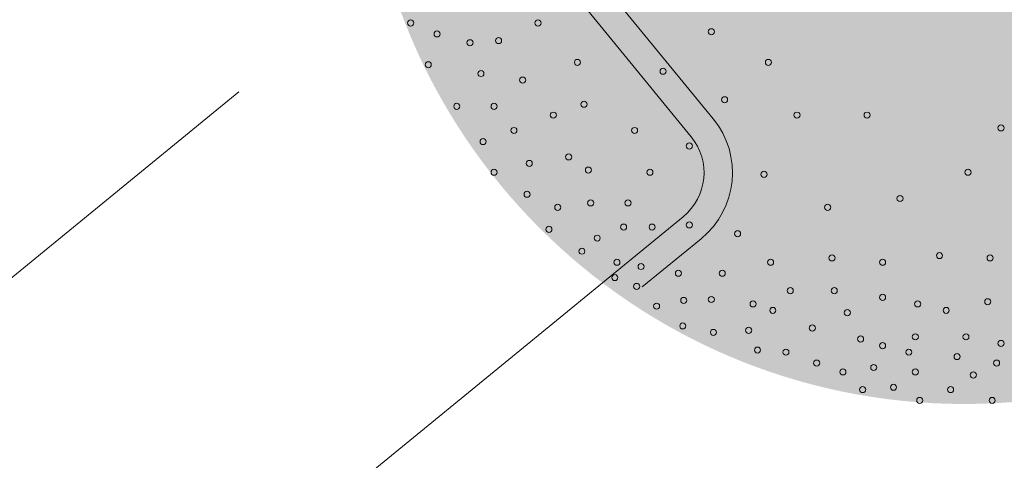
# Model space of a CAD drawing. Header units: metres. Extents: x 92403 to 95147, y 464428 to 465602.
# Tile 551 of 568: x 93449.53 to 93454.73, y 465257 to 465259.33. Entities that reach past the tile are written whole.
import ezdxf

# ---------------------------------------------------------------- set-up
doc = ezdxf.new("R2010")
doc.units = ezdxf.units.M
doc.linetypes.add('DASHED', pattern=[0.75, 0.5, -0.25])
doc.linetypes.add('VH-TROTTOIRBAND', pattern=[15, 5, -2, 2, -2, 2, -2])
doc.layers.get('0').update_dxf_attribs({"linetype": 'CONTINUOUS'})
doc.layers.add('N-RO-GR-BOOM-S', color=7, linetype='CONTINUOUS', lineweight=9, true_color=0x005700, transparency=0.3)
doc.layers.add('N-RO-GR-BOOM-V', color=7, linetype='CONTINUOUS', lineweight=18, true_color=0x002600)
for name, color, linetype, lineweight in [('N-RO-VW-MARKERING-G', 7, 'CONTINUOUS', 9), ('N-WE-VH-KANTOPSLUITING_TROTTOIRBAND-G', 7, 'VH-TROTTOIRBAND', 35), ('N-WE-VH-KANTOPSLUITING_VOORKANTBAND-G', 50, 'CONTINUOUS', 35)]:
    doc.layers.add(name, color=color, linetype=linetype, lineweight=lineweight)

# ---------------------------------------------------------------- blocks, each defined once
blk = doc.blocks.new('*U301')
at = {"layer": 'N-RO-GR-BOOM-V', "linetype": 'ByBlock', "ltscale": 1, "transparency": 33554567}
h = blk.add_hatch(color=98, dxfattribs=at)
h.dxf.hatch_style = 1
h.set_gradient(color1=(0, 51, 0), color2=(184, 200, 91), rotation=177, centered=1, name='INVCURVED')
edge = h.paths.add_edge_path()
edge.add_arc((0, 0), 2.75, 0, 360)
at = {"color": 0, "lineweight": -2}
for centre in [(-2.5345, -1.0062), (-1.9514, -1.0062), (-1.1577, -1.0465), (-2.4136, -1.0562), (-2.1321, -1.0868), (-2.2628, -1.0965), (-2.4539, -1.1973), (-1.7707, -1.1869), (-1.3787, -1.2272), (-0.8964, -1.1869), (-2.2127, -1.2376), (-2.0216, -1.2675), (-1.0973, -1.3578), (-2.3232, -1.3877), (-2.1523, -1.3877), (-1.7408, -1.378), (-1.8812, -1.428), (-0.7657, -1.428), (-0.4446, -1.428), (-2.0619, -1.4982), (-1.5094, -1.4982), (0.1684, -1.4864), (-2.203, -1.549), (-1.2585, -1.5691), (-1.811, -1.6191), (-1.9917, -1.649), (-1.7207, -1.6796), (-2.1523, -1.6893), (-1.4392, -1.6893), (-0.9165, -1.6991), (0.0175, -1.6893), (-2.0015, -1.7901), (-0.2938, -1.8096), (-1.8611, -1.8499), (-1.7102, -1.8297), (-1.5393, -1.8297), (-0.6253, -1.8499), (-1.9014, -1.9507), (-1.5594, -1.9402), (-1.4288, -1.9402), (-1.2585, -1.9305), (-1.6804, -1.991), (-1.0375, -1.9708), (-1.7506, -2.0507), (-0.6052, -2.0813), (-0.1131, -2.0709), (0.1183, -2.0813), (-1.59, -2.1015), (-1.4795, -2.1209), (-0.8867, -2.1015), (-0.3738, -2.1015), (-1.5997, -2.1717), (-1.3085, -2.1515), (-1.1077, -2.1515), (-1.4997, -2.212), (-0.7963, -2.2314), (-0.5948, -2.2314), (-0.3738, -2.262), (-1.4086, -2.3023), (-1.2842, -2.2759), (-1.1577, -2.2718), (-0.9666, -2.2919), (-0.2132, -2.2919), (0.1079, -2.2822), (-0.8762, -2.3218), (-0.535, -2.3322), (-0.0825, -2.3218), (-1.2884, -2.3927), (-0.6955, -2.4024), (-1.148, -2.4226), (-0.9867, -2.4128), (-0.2236, -2.4427), (0.0078, -2.4427), (-0.4745, -2.4525), (-0.3738, -2.483), (0.1684, -2.4726), (-0.9464, -2.5032), (-0.8165, -2.5129), (-0.2535, -2.5129), (-0.0325, -2.5331), (-0.6754, -2.563), (-0.4141, -2.5831), (0.1482, -2.563), (-0.5551, -2.6033), (-0.2236, -2.6033), (0.0419, -2.6172), (-0.3237, -2.6735), (-0.4648, -2.6839), (-0.0624, -2.6839), (-0.2035, -2.7339), (0.128, -2.7339)]:
    blk.add_circle(centre, 0.0139, dxfattribs=at)

msp = doc.modelspace()

# ---------------------------------------------------------------- linework, layer by layer
at = {"layer": 'N-RO-VW-MARKERING-G', "linetype": 'DASHED', "ltscale": 5, "flags": 128}
msp.add_lwpolyline([(93440.040939, 465250.242887), (93452.429599, 465260.36836)], dxfattribs=at)
at = {"layer": 'N-WE-VH-KANTOPSLUITING_TROTTOIRBAND-G', "lineweight": 15, "flags": 128}
msp.add_lwpolyline([(93470.706629, 465270.710111), (93456.577004, 465263.573121), (93452.443828, 465260.192805, 0.41421356), (93452.401528, 465259.770655), (93453.192882, 465258.803051, -0.41421356), (93453.129432, 465258.169825), (93441.982632, 465249.053421, -0.41421356), (93441.349407, 465249.11687), (93440.558052, 465250.084475, 0.41421356), (93440.135902, 465250.126775), (93436.96216, 465247.531131, 0.41421356), (93436.91986, 465247.108981), (93437.711215, 465246.141377, -0.41421356), (93437.647765, 465245.508152), (93430.371381, 465239.557166, -0.41421356), (93429.738156, 465239.620615), (93428.946802, 465240.58822, 0.41421356), (93428.524651, 465240.630519), (93425.35091, 465238.034876, 0.41421356), (93425.30861, 465237.612726), (93426.099964, 465236.645122, -0.41421356), (93426.036514, 465236.011897), (93414.889714, 465226.895492, -0.41421356), (93414.256489, 465226.958942), (93413.465134, 465227.926546, 0.41421356), (93413.042984, 465227.968846), (93390.505516, 465209.53659)], format="xyb", dxfattribs=at)
at = {"layer": 'N-WE-VH-KANTOPSLUITING_VOORKANTBAND-G', "linetype": 'Continuous', "lineweight": 15, "flags": 128}
msp.add_lwpolyline([(93470.639, 465270.844), (93456.494737, 465263.699617), (93452.348865, 465260.308917, 0.41421356), (93452.285415, 465259.675692), (93453.07677, 465258.708088, -0.41421356), (93453.03447, 465258.285938), (93441.887669, 465249.169533, -0.41421356)], format="xyb", dxfattribs=at)

# ---------------------------------------------------------------- block references
at = {"layer": 'N-RO-GR-BOOM-S', "xscale": 1.15355493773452, "yscale": 1.15355493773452, "zscale": 1.15355493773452}
msp.add_blockref('*U301', (93454.518664, 465260.469344), dxfattribs=at)

doc.saveas('drawing.dxf')
